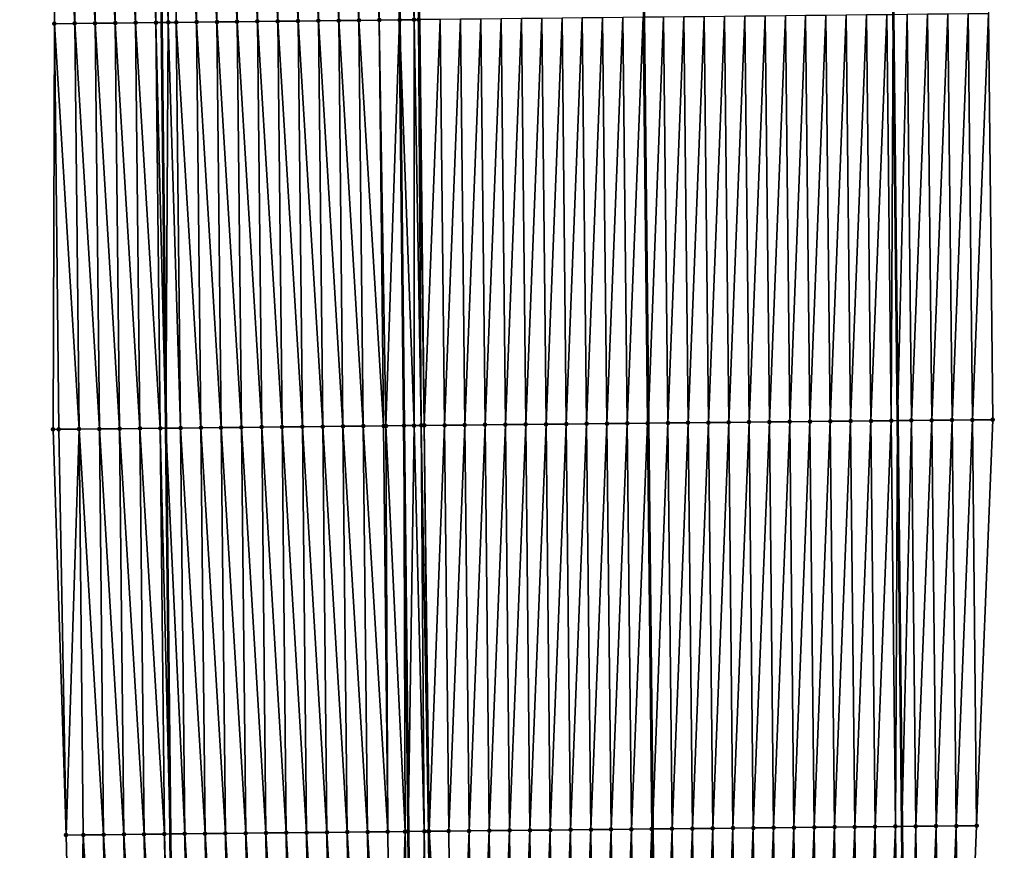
# Model space of a CAD drawing. Header units: feet. Extents: x 2010743 to 2022806, y 818705 to 837694.
# Tile 380 of 531: x 2011444 to 2011492, y 831653 to 831694. Entities that reach past the tile are written whole.
import ezdxf

# ---------------------------------------------------------------- set-up
doc = ezdxf.new("R2010")
doc.units = ezdxf.units.FT
doc.header["$MEASUREMENT"] = 0
for name, color, linetype, lineweight in [('EP_Travel Lane', 172, 'Continuous', 53), ('Road Shots', 141, 'Continuous', 100), ('STRIPING', 60, 'Continuous', 53)]:
    doc.layers.add(name, color=color, linetype=linetype, lineweight=lineweight)
doc.layers.add('I-77-MM17-21_NB-Surface-Border', color=7, linetype='Continuous')
doc.layers.add('I-77-MM17-21_NB-Surface-TIN', color=7, linetype='Continuous')

msp = doc.modelspace()

# ---------------------------------------------------------------- linework, layer by layer
at = {"layer": 'EP_Travel Lane'}
for points in [[(2011485.177, 831853.756, 323.652), (2011485.386, 831833.761, 324.021), (2011485.594, 831813.765, 324.404), (2011485.803, 831793.769, 324.731), (2011486.011, 831773.773, 325.062), (2011486.219, 831753.777, 325.393), (2011486.428, 831733.78, 325.695), (2011486.636, 831713.784, 326.027), (2011486.845, 831693.787, 326.349), (2011487.054, 831673.783, 326.637), (2011487.264, 831653.786, 326.887), (2011487.475, 831633.789, 327.138), (2011487.685, 831613.791, 327.377)], [(2011449.072, 831853.371, 323.961), (2011449.288, 831833.375, 324.312), (2011449.505, 831813.379, 324.656), (2011449.721, 831793.383, 324.965), (2011449.937, 831773.387, 325.292), (2011450.153, 831753.391, 325.644), (2011450.37, 831733.395, 325.962), (2011450.586, 831713.398, 326.256), (2011450.802, 831693.401, 326.543), (2011451.015, 831673.411, 326.849), (2011451.223, 831653.414, 327.141), (2011451.431, 831633.417, 327.406), (2011451.639, 831613.419, 327.638), (2011451.846, 831593.421, 327.826), (2011452.054, 831573.423, 328.022), (2011452.262, 831553.425, 328.205), (2011452.47, 831533.427, 328.378), (2011452.678, 831513.429, 328.569), (2011452.886, 831493.431, 328.729), (2011453.097, 831473.428, 328.901), (2011453.312, 831453.43, 329.063), (2011453.527, 831433.432, 329.189), (2011453.743, 831413.433, 329.309), (2011453.958, 831393.434, 329.386)]]:
    msp.add_polyline3d(points, dxfattribs=at)
at = {"layer": 'I-77-MM17-21_NB-Surface-Border', "color": 3, "linetype": 'Continuous', "lineweight": -3}
for points in [[(2011486.798, 831853.773, 323.598), (2011489.014, 831833.797, 323.882), (2011490.23, 831813.812, 324.215), (2011490.446, 831793.816, 324.555), (2011490.662, 831773.82, 324.901), (2011491.879, 831753.835, 325.197), (2011492.095, 831733.838, 325.503), (2011492.311, 831713.842, 325.837), (2011491.527, 831693.835, 326.185), (2011491.74, 831673.83, 326.475), (2011490.948, 831653.823, 326.767), (2011490.156, 831633.816, 327.056), (2011491.364, 831613.828, 327.263)], [(2011449.089, 831393.381, 329.278), (2011448.504, 831413.376, 329.184), (2011448.125, 831433.373, 329.067), (2011448.04, 831453.373, 328.947), (2011447.825, 831473.371, 328.783), (2011447.614, 831493.374, 328.614), (2011447.406, 831513.373, 328.441), (2011447.198, 831533.371, 328.26), (2011446.99, 831553.369, 328.058), (2011446.513, 831573.364, 327.876), (2011446.83, 831593.368, 327.697), (2011446.763, 831613.367, 327.509), (2011446.591, 831633.365, 327.263), (2011446.107, 831653.359, 327), (2011445.466, 831673.352, 326.693), (2011445.53, 831693.342, 326.395), (2011445.314, 831713.338, 326.112), (2011445.097, 831733.335, 325.799), (2011444.881, 831753.331, 325.475), (2011444.665, 831773.327, 325.13), (2011443.905, 831793.317, 324.779), (2011443.82, 831813.315, 324.476), (2011444.348, 831833.319, 324.16), (2011444.795, 831853.322, 323.822)]]:
    msp.add_polyline3d(points, dxfattribs=at)
at = {"layer": 'I-77-MM17-21_NB-Surface-TIN', "color": 128, "linetype": 'Continuous', "lineweight": -3}
for points in [[(2011446.53, 831693.353, 326.426), (2011446.314, 831713.35, 326.141), (2011445.314, 831713.338, 326.112)], [(2011445.53, 831693.342, 326.395), (2011446.53, 831693.353, 326.426), (2011445.314, 831713.338, 326.112)], [(2011447.53, 831693.364, 326.459), (2011447.314, 831713.361, 326.174), (2011446.314, 831713.35, 326.141)], [(2011446.53, 831693.353, 326.426), (2011447.53, 831693.364, 326.459), (2011446.314, 831713.35, 326.141)], [(2011448.53, 831693.375, 326.483), (2011448.313, 831713.372, 326.195), (2011447.314, 831713.361, 326.174)], [(2011447.53, 831693.364, 326.459), (2011448.53, 831693.375, 326.483), (2011447.314, 831713.361, 326.174)], [(2011449.53, 831693.387, 326.513), (2011449.313, 831713.384, 326.223), (2011448.313, 831713.372, 326.195)], [(2011448.53, 831693.375, 326.483), (2011449.53, 831693.387, 326.513), (2011448.313, 831713.372, 326.195)], [(2011449.53, 831693.387, 326.513), (2011449.797, 831713.389, 326.248), (2011449.313, 831713.384, 326.223)], [(2011449.53, 831693.387, 326.513), (2011450.53, 831693.398, 326.541), (2011449.797, 831713.389, 326.248)], [(2011450.53, 831693.398, 326.541), (2011450.313, 831713.395, 326.251), (2011449.797, 831713.389, 326.248)], [(2011450.313, 831713.395, 326.251), (2011450.802, 831693.401, 326.543), (2011450.586, 831713.398, 326.256)], [(2011450.53, 831693.398, 326.541), (2011450.802, 831693.401, 326.543), (2011450.313, 831713.395, 326.251)], [(2011451.139, 831693.405, 326.546), (2011451.313, 831713.406, 326.268), (2011450.586, 831713.398, 326.256)], [(2011451.139, 831693.405, 326.546), (2011450.586, 831713.398, 326.256), (2011450.802, 831693.401, 326.543)], [(2011451.139, 831693.405, 326.546), (2011451.53, 831693.409, 326.555), (2011451.313, 831713.406, 326.268)], [(2011452.529, 831693.42, 326.574), (2011452.313, 831713.417, 326.286), (2011451.313, 831713.406, 326.268)], [(2011451.53, 831693.409, 326.555), (2011452.529, 831693.42, 326.574), (2011451.313, 831713.406, 326.268)], [(2011453.529, 831693.431, 326.592), (2011453.313, 831713.428, 326.301), (2011452.313, 831713.417, 326.286)], [(2011452.529, 831693.42, 326.574), (2011453.529, 831693.431, 326.592), (2011452.313, 831713.417, 326.286)], [(2011454.529, 831693.442, 326.603), (2011454.313, 831713.439, 326.313), (2011453.313, 831713.428, 326.301)], [(2011453.529, 831693.431, 326.592), (2011454.529, 831693.442, 326.603), (2011453.313, 831713.428, 326.301)], [(2011455.529, 831693.453, 326.616), (2011455.313, 831713.45, 326.325), (2011454.313, 831713.439, 326.313)], [(2011454.529, 831693.442, 326.603), (2011455.529, 831693.453, 326.616), (2011454.313, 831713.439, 326.313)], [(2011456.529, 831693.464, 326.628), (2011456.313, 831713.461, 326.335), (2011455.313, 831713.45, 326.325)], [(2011455.529, 831693.453, 326.616), (2011456.529, 831693.464, 326.628), (2011455.313, 831713.45, 326.325)], [(2011457.529, 831693.475, 326.638), (2011457.313, 831713.472, 326.346), (2011456.313, 831713.461, 326.335)], [(2011456.529, 831693.464, 326.628), (2011457.529, 831693.475, 326.638), (2011456.313, 831713.461, 326.335)], [(2011458.529, 831693.486, 326.649), (2011458.313, 831713.483, 326.356), (2011457.313, 831713.472, 326.346)], [(2011457.529, 831693.475, 326.638), (2011458.529, 831693.486, 326.649), (2011457.313, 831713.472, 326.346)], [(2011459.529, 831693.497, 326.666), (2011459.313, 831713.494, 326.37), (2011458.313, 831713.483, 326.356)], [(2011458.529, 831693.486, 326.649), (2011459.529, 831693.497, 326.666), (2011458.313, 831713.483, 326.356)], [(2011460.529, 831693.509, 326.683), (2011460.313, 831713.505, 326.388), (2011459.313, 831713.494, 326.37)], [(2011459.529, 831693.497, 326.666), (2011460.529, 831693.509, 326.683), (2011459.313, 831713.494, 326.37)], [(2011461.529, 831693.52, 326.703), (2011461.313, 831713.516, 326.408), (2011460.313, 831713.505, 326.388)], [(2011460.529, 831693.509, 326.683), (2011461.529, 831693.52, 326.703), (2011460.313, 831713.505, 326.388)], [(2011461.313, 831713.516, 326.408), (2011462.529, 831693.531, 326.715), (2011462.313, 831713.527, 326.422)], [(2011461.529, 831693.52, 326.703), (2011462.529, 831693.531, 326.715), (2011461.313, 831713.516, 326.408)], [(2011463.24, 831693.538, 326.72), (2011463.139, 831713.536, 326.425), (2011462.313, 831713.527, 326.422)], [(2011463.24, 831693.538, 326.72), (2011462.313, 831713.527, 326.422), (2011462.529, 831693.531, 326.715)], [(2011463.462, 831693.541, 326.719), (2011463.279, 831713.538, 326.425), (2011463.139, 831713.536, 326.425)], [(2011463.24, 831693.538, 326.72), (2011463.462, 831693.541, 326.719), (2011463.139, 831713.536, 326.425)], [(2011463.462, 831693.541, 326.719), (2011463.529, 831693.542, 326.719), (2011463.279, 831713.538, 326.425)], [(2011448.742, 831673.387, 326.802), (2011448.53, 831693.375, 326.483), (2011447.53, 831693.364, 326.459)], [(2011449.742, 831673.398, 326.827), (2011449.53, 831693.387, 326.513), (2011448.53, 831693.375, 326.483)], [(2011448.742, 831673.387, 326.802), (2011449.742, 831673.398, 326.827), (2011448.53, 831693.375, 326.483)], [(2011450.742, 831673.408, 326.846), (2011450.53, 831693.398, 326.541), (2011449.53, 831693.387, 326.513)], [(2011449.742, 831673.398, 326.827), (2011450.742, 831673.408, 326.846), (2011449.53, 831693.387, 326.513)], [(2011450.53, 831693.398, 326.541), (2011451.015, 831673.411, 326.849), (2011450.802, 831693.401, 326.543)], [(2011450.742, 831673.408, 326.846), (2011451.015, 831673.411, 326.849), (2011450.53, 831693.398, 326.541)], [(2011451.139, 831693.405, 326.546), (2011450.802, 831693.401, 326.543), (2011451.015, 831673.411, 326.849)], [(2011451.742, 831673.419, 326.855), (2011451.139, 831693.405, 326.546), (2011451.015, 831673.411, 326.849)], [(2011451.742, 831673.419, 326.855), (2011451.53, 831693.409, 326.555), (2011451.139, 831693.405, 326.546)], [(2011452.742, 831673.429, 326.873), (2011452.529, 831693.42, 326.574), (2011451.53, 831693.409, 326.555)], [(2011451.742, 831673.419, 326.855), (2011452.742, 831673.429, 326.873), (2011451.53, 831693.409, 326.555)], [(2011453.742, 831673.44, 326.889), (2011453.529, 831693.431, 326.592), (2011452.529, 831693.42, 326.574)], [(2011452.742, 831673.429, 326.873), (2011453.742, 831673.44, 326.889), (2011452.529, 831693.42, 326.574)], [(2011454.742, 831673.45, 326.903), (2011454.529, 831693.442, 326.603), (2011453.529, 831693.431, 326.592)], [(2011453.742, 831673.44, 326.889), (2011454.742, 831673.45, 326.903), (2011453.529, 831693.431, 326.592)], [(2011455.742, 831673.461, 326.915), (2011455.529, 831693.453, 326.616), (2011454.529, 831693.442, 326.603)], [(2011454.742, 831673.45, 326.903), (2011455.742, 831673.461, 326.915), (2011454.529, 831693.442, 326.603)], [(2011456.742, 831673.471, 326.926), (2011456.529, 831693.464, 326.628), (2011455.529, 831693.453, 326.616)], [(2011455.742, 831673.461, 326.915), (2011456.742, 831673.471, 326.926), (2011455.529, 831693.453, 326.616)], [(2011457.742, 831673.482, 326.936), (2011457.529, 831693.475, 326.638), (2011456.529, 831693.464, 326.628)], [(2011456.742, 831673.471, 326.926), (2011457.742, 831673.482, 326.936), (2011456.529, 831693.464, 326.628)], [(2011458.742, 831673.492, 326.947), (2011458.529, 831693.486, 326.649), (2011457.529, 831693.475, 326.638)], [(2011457.742, 831673.482, 326.936), (2011458.742, 831673.492, 326.947), (2011457.529, 831693.475, 326.638)], [(2011459.742, 831673.503, 326.963), (2011459.529, 831693.497, 326.666), (2011458.529, 831693.486, 326.649)], [(2011458.742, 831673.492, 326.947), (2011459.742, 831673.503, 326.963), (2011458.529, 831693.486, 326.649)], [(2011460.742, 831673.514, 326.981), (2011460.529, 831693.509, 326.683), (2011459.529, 831693.497, 326.666)], [(2011459.742, 831673.503, 326.963), (2011460.742, 831673.514, 326.981), (2011459.529, 831693.497, 326.666)], [(2011461.742, 831673.524, 327), (2011461.529, 831693.52, 326.703), (2011460.529, 831693.509, 326.683)], [(2011460.742, 831673.514, 326.981), (2011461.742, 831673.524, 327), (2011460.529, 831693.509, 326.683)], [(2011461.855, 831673.525, 327.002), (2011462.529, 831693.531, 326.715), (2011461.529, 831693.52, 326.703)], [(2011461.742, 831673.524, 327), (2011461.855, 831673.525, 327.002), (2011461.529, 831693.52, 326.703)], [(2011461.855, 831673.525, 327.002), (2011462.742, 831673.535, 327.012), (2011462.529, 831693.531, 326.715)], [(2011463.244, 831673.54, 327.014), (2011463.24, 831693.538, 326.72), (2011462.529, 831693.531, 326.715)], [(2011463.244, 831673.54, 327.014), (2011462.529, 831693.531, 326.715), (2011462.742, 831673.535, 327.012)], [(2011463.599, 831673.544, 327.013), (2011463.462, 831693.541, 326.719), (2011463.24, 831693.538, 326.72)], [(2011463.244, 831673.54, 327.014), (2011463.599, 831673.544, 327.013), (2011463.24, 831693.538, 326.72)], [(2011463.742, 831673.545, 327.012), (2011463.529, 831693.542, 326.719), (2011463.462, 831693.541, 326.719)], [(2011463.599, 831673.544, 327.013), (2011463.742, 831673.545, 327.012), (2011463.462, 831693.541, 326.719)], [(2011463.742, 831673.545, 327.012), (2011464.529, 831693.552, 326.704), (2011463.529, 831693.542, 326.719)], [(2011463.742, 831673.545, 327.012), (2011464.742, 831673.555, 327), (2011464.529, 831693.552, 326.704)], [(2011464.742, 831673.555, 327), (2011465.529, 831693.563, 326.685), (2011464.529, 831693.552, 326.704)], [(2011464.742, 831673.555, 327), (2011465.742, 831673.566, 326.982), (2011465.529, 831693.563, 326.685)], [(2011465.742, 831673.566, 326.982), (2011466.529, 831693.573, 326.666), (2011465.529, 831693.563, 326.685)], [(2011465.742, 831673.566, 326.982), (2011466.741, 831673.576, 326.963), (2011466.529, 831693.573, 326.666)], [(2011466.741, 831673.576, 326.963), (2011467.529, 831693.584, 326.649), (2011466.529, 831693.573, 326.666)], [(2011466.741, 831673.576, 326.963), (2011467.741, 831673.586, 326.946), (2011467.529, 831693.584, 326.649)], [(2011467.741, 831673.586, 326.946), (2011468.528, 831693.594, 326.633), (2011467.529, 831693.584, 326.649)], [(2011467.741, 831673.586, 326.946), (2011468.741, 831673.596, 326.93), (2011468.528, 831693.594, 326.633)], [(2011468.741, 831673.596, 326.93), (2011469.528, 831693.605, 326.616), (2011468.528, 831693.594, 326.633)], [(2011468.741, 831673.596, 326.93), (2011469.741, 831673.606, 326.911), (2011469.528, 831693.605, 326.616)], [(2011469.741, 831673.606, 326.911), (2011470.528, 831693.615, 326.601), (2011469.528, 831693.605, 326.616)], [(2011469.741, 831673.606, 326.911), (2011470.741, 831673.617, 326.894), (2011470.528, 831693.615, 326.601)], [(2011470.741, 831673.617, 326.894), (2011471.528, 831693.626, 326.587), (2011470.528, 831693.615, 326.601)], [(2011470.741, 831673.617, 326.894), (2011471.741, 831673.627, 326.878), (2011471.528, 831693.626, 326.587)], [(2011471.741, 831673.627, 326.878), (2011472.528, 831693.636, 326.576), (2011471.528, 831693.626, 326.587)], [(2011471.741, 831673.627, 326.878), (2011472.741, 831673.637, 326.865), (2011472.528, 831693.636, 326.576)], [(2011472.741, 831673.637, 326.865), (2011473.528, 831693.647, 326.57), (2011472.528, 831693.636, 326.576)], [(2011472.741, 831673.637, 326.865), (2011473.741, 831673.647, 326.859), (2011473.528, 831693.647, 326.57)], [(2011473.741, 831673.647, 326.859), (2011474.528, 831693.658, 326.551), (2011473.528, 831693.647, 326.57)], [(2011473.741, 831673.647, 326.859), (2011474.741, 831673.658, 326.84), (2011474.528, 831693.658, 326.551)], [(2011474.741, 831673.658, 326.84), (2011474.566, 831693.658, 326.551), (2011474.528, 831693.658, 326.551)], [(2011475.528, 831693.668, 326.546), (2011474.566, 831693.658, 326.551), (2011474.779, 831673.658, 326.839)], [(2011474.741, 831673.658, 326.84), (2011474.779, 831673.658, 326.839), (2011474.566, 831693.658, 326.551)], [(2011475.741, 831673.668, 326.827), (2011475.528, 831693.668, 326.546), (2011474.779, 831673.658, 326.839)], [(2011475.741, 831673.668, 326.827), (2011476.528, 831693.679, 326.52), (2011475.528, 831693.668, 326.546)], [(2011475.741, 831673.668, 326.827), (2011476.741, 831673.678, 326.805), (2011476.528, 831693.679, 326.52)], [(2011476.741, 831673.678, 326.805), (2011477.528, 831693.689, 326.502), (2011476.528, 831693.679, 326.52)], [(2011476.741, 831673.678, 326.805), (2011477.741, 831673.688, 326.788), (2011477.528, 831693.689, 326.502)], [(2011477.741, 831673.688, 326.788), (2011478.528, 831693.7, 326.488), (2011477.528, 831693.689, 326.502)], [(2011477.741, 831673.688, 326.788), (2011478.741, 831673.698, 326.773), (2011478.528, 831693.7, 326.488)], [(2011478.741, 831673.698, 326.773), (2011479.528, 831693.71, 326.473), (2011478.528, 831693.7, 326.488)], [(2011478.741, 831673.698, 326.773), (2011479.741, 831673.709, 326.762), (2011479.528, 831693.71, 326.473)], [(2011479.741, 831673.709, 326.762), (2011480.528, 831693.721, 326.462), (2011479.528, 831693.71, 326.473)], [(2011479.741, 831673.709, 326.762), (2011480.741, 831673.719, 326.752), (2011480.528, 831693.721, 326.462)], [(2011480.741, 831673.719, 326.752), (2011481.528, 831693.732, 326.455), (2011480.528, 831693.721, 326.462)], [(2011480.741, 831673.719, 326.752), (2011481.741, 831673.729, 326.739), (2011481.528, 831693.732, 326.455)], [(2011481.741, 831673.729, 326.739), (2011482.528, 831693.742, 326.445), (2011481.528, 831693.732, 326.455)], [(2011481.741, 831673.729, 326.739), (2011482.741, 831673.74, 326.727), (2011482.528, 831693.742, 326.445)], [(2011482.741, 831673.74, 326.727), (2011483.528, 831693.753, 326.433), (2011482.528, 831693.742, 326.445)], [(2011482.741, 831673.74, 326.727), (2011483.741, 831673.75, 326.714), (2011483.528, 831693.753, 326.433)], [(2011483.741, 831673.75, 326.714), (2011484.528, 831693.764, 326.418), (2011483.528, 831693.753, 326.433)], [(2011483.741, 831673.75, 326.714), (2011484.741, 831673.76, 326.7), (2011484.528, 831693.764, 326.418)], [(2011484.741, 831673.76, 326.7), (2011485.528, 831693.774, 326.397), (2011484.528, 831693.764, 326.418)], [(2011484.741, 831673.76, 326.7), (2011485.74, 831673.77, 326.675), (2011485.528, 831693.774, 326.397)], [(2011485.74, 831673.77, 326.675), (2011486.527, 831693.784, 326.357), (2011485.528, 831693.774, 326.397)], [(2011485.74, 831673.77, 326.675), (2011486.74, 831673.78, 326.645), (2011486.527, 831693.784, 326.357)], [(2011486.74, 831673.78, 326.645), (2011486.845, 831693.787, 326.349), (2011486.527, 831693.784, 326.357)], [(2011486.74, 831673.78, 326.645), (2011487.054, 831673.783, 326.637), (2011486.845, 831693.787, 326.349)], [(2011487.527, 831693.795, 326.332), (2011486.845, 831693.787, 326.349), (2011487.054, 831673.783, 326.637)], [(2011487.74, 831673.79, 326.618), (2011487.527, 831693.795, 326.332), (2011487.054, 831673.783, 326.637)], [(2011487.74, 831673.79, 326.618), (2011488.527, 831693.805, 326.306), (2011487.527, 831693.795, 326.332)], [(2011487.74, 831673.79, 326.618), (2011488.74, 831673.8, 326.586), (2011488.527, 831693.805, 326.306)], [(2011488.74, 831673.8, 326.586), (2011489.527, 831693.815, 326.26), (2011488.527, 831693.805, 326.306)], [(2011488.74, 831673.8, 326.586), (2011489.74, 831673.81, 326.547), (2011489.527, 831693.815, 326.26)], [(2011489.74, 831673.81, 326.547), (2011490.527, 831693.825, 326.219), (2011489.527, 831693.815, 326.26)], [(2011489.74, 831673.81, 326.547), (2011490.74, 831673.82, 326.509), (2011490.527, 831693.825, 326.219)], [(2011490.74, 831673.82, 326.509), (2011491.527, 831693.835, 326.185), (2011490.527, 831693.825, 326.219)], [(2011490.74, 831673.82, 326.509), (2011491.74, 831673.83, 326.475), (2011491.527, 831693.835, 326.185)], [(2011445.466, 831673.352, 326.693), (2011445.743, 831673.355, 326.703), (2011445.53, 831693.342, 326.395)], [(2011446.743, 831673.365, 326.736), (2011446.53, 831693.353, 326.426), (2011445.53, 831693.342, 326.395)], [(2011445.743, 831673.355, 326.703), (2011446.743, 831673.365, 326.736), (2011445.53, 831693.342, 326.395)], [(2011447.743, 831673.376, 326.769), (2011447.53, 831693.364, 326.459), (2011446.53, 831693.353, 326.426)], [(2011446.743, 831673.365, 326.736), (2011447.743, 831673.376, 326.769), (2011446.53, 831693.353, 326.426)], [(2011447.743, 831673.376, 326.769), (2011448.742, 831673.387, 326.802), (2011447.53, 831693.364, 326.459)], [(2011458.95, 831653.495, 327.234), (2011458.742, 831673.492, 326.947), (2011457.742, 831673.482, 326.936)], [(2011459.95, 831653.506, 327.249), (2011459.742, 831673.503, 326.963), (2011458.742, 831673.492, 326.947)], [(2011458.95, 831653.495, 327.234), (2011459.95, 831653.506, 327.249), (2011458.742, 831673.492, 326.947)], [(2011460.95, 831653.516, 327.266), (2011460.742, 831673.514, 326.981), (2011459.742, 831673.503, 326.963)], [(2011459.95, 831653.506, 327.249), (2011460.95, 831653.516, 327.266), (2011459.742, 831673.503, 326.963)], [(2011461.95, 831653.527, 327.284), (2011461.742, 831673.524, 327), (2011460.742, 831673.514, 326.981)], [(2011460.95, 831653.516, 327.266), (2011461.95, 831653.527, 327.284), (2011460.742, 831673.514, 326.981)], [(2011461.95, 831653.527, 327.284), (2011461.855, 831673.525, 327.002), (2011461.742, 831673.524, 327)], [(2011462.801, 831653.536, 327.293), (2011462.742, 831673.535, 327.012), (2011461.855, 831673.525, 327.002)], [(2011462.801, 831653.536, 327.293), (2011461.855, 831673.525, 327.002), (2011461.95, 831653.527, 327.284)], [(2011463.244, 831673.54, 327.014), (2011462.742, 831673.535, 327.012), (2011462.95, 831653.538, 327.294)], [(2011462.801, 831653.536, 327.293), (2011462.95, 831653.538, 327.294), (2011462.742, 831673.535, 327.012)], [(2011463.744, 831653.546, 327.298), (2011463.244, 831673.54, 327.014), (2011462.95, 831653.538, 327.294)], [(2011463.744, 831653.546, 327.298), (2011463.599, 831673.544, 327.013), (2011463.244, 831673.54, 327.014)], [(2011463.95, 831653.548, 327.297), (2011463.742, 831673.545, 327.012), (2011463.599, 831673.544, 327.013)], [(2011463.744, 831653.546, 327.298), (2011463.95, 831653.548, 327.297), (2011463.599, 831673.544, 327.013)], [(2011463.98, 831653.548, 327.297), (2011464.742, 831673.555, 327), (2011463.742, 831673.545, 327.012)], [(2011463.95, 831653.548, 327.297), (2011463.98, 831653.548, 327.297), (2011463.742, 831673.545, 327.012)], [(2011463.98, 831653.548, 327.297), (2011464.95, 831653.558, 327.283), (2011464.742, 831673.555, 327)], [(2011464.95, 831653.558, 327.283), (2011465.742, 831673.566, 326.982), (2011464.742, 831673.555, 327)], [(2011464.95, 831653.558, 327.283), (2011465.949, 831653.568, 327.261), (2011465.742, 831673.566, 326.982)], [(2011465.949, 831653.568, 327.261), (2011466.741, 831673.576, 326.963), (2011465.742, 831673.566, 326.982)], [(2011465.949, 831653.568, 327.261), (2011466.949, 831653.579, 327.242), (2011466.741, 831673.576, 326.963)], [(2011466.949, 831653.579, 327.242), (2011467.741, 831673.586, 326.946), (2011466.741, 831673.576, 326.963)], [(2011466.949, 831653.579, 327.242), (2011467.949, 831653.589, 327.224), (2011467.741, 831673.586, 326.946)], [(2011467.949, 831653.589, 327.224), (2011468.741, 831673.596, 326.93), (2011467.741, 831673.586, 326.946)], [(2011467.949, 831653.589, 327.224), (2011468.949, 831653.599, 327.208), (2011468.741, 831673.596, 326.93)], [(2011468.949, 831653.599, 327.208), (2011469.741, 831673.606, 326.911), (2011468.741, 831673.596, 326.93)], [(2011468.949, 831653.599, 327.208), (2011469.949, 831653.609, 327.192), (2011469.741, 831673.606, 326.911)], [(2011469.949, 831653.609, 327.192), (2011470.741, 831673.617, 326.894), (2011469.741, 831673.606, 326.911)], [(2011469.949, 831653.609, 327.192), (2011470.949, 831653.62, 327.175), (2011470.741, 831673.617, 326.894)], [(2011470.949, 831653.62, 327.175), (2011471.741, 831673.627, 326.878), (2011470.741, 831673.617, 326.894)], [(2011470.949, 831653.62, 327.175), (2011471.949, 831653.63, 327.159), (2011471.741, 831673.627, 326.878)], [(2011471.949, 831653.63, 327.159), (2011472.741, 831673.637, 326.865), (2011471.741, 831673.627, 326.878)], [(2011471.949, 831653.63, 327.159), (2011472.949, 831653.64, 327.146), (2011472.741, 831673.637, 326.865)], [(2011472.949, 831653.64, 327.146), (2011473.741, 831673.647, 326.859), (2011472.741, 831673.637, 326.865)], [(2011472.949, 831653.64, 327.146), (2011473.949, 831653.65, 327.135), (2011473.741, 831673.647, 326.859)], [(2011473.949, 831653.65, 327.135), (2011474.741, 831673.658, 326.84), (2011473.741, 831673.647, 326.859)], [(2011473.949, 831653.65, 327.135), (2011474.949, 831653.66, 327.115), (2011474.741, 831673.658, 326.84)], [(2011474.949, 831653.66, 327.115), (2011474.779, 831673.658, 326.839), (2011474.741, 831673.658, 326.84)], [(2011475.741, 831673.668, 326.827), (2011474.779, 831673.658, 326.839), (2011474.987, 831653.661, 327.114)], [(2011474.949, 831653.66, 327.115), (2011474.987, 831653.661, 327.114), (2011474.779, 831673.658, 326.839)], [(2011475.949, 831653.671, 327.092), (2011475.741, 831673.668, 326.827), (2011474.987, 831653.661, 327.114)], [(2011475.949, 831653.671, 327.092), (2011476.741, 831673.678, 326.805), (2011475.741, 831673.668, 326.827)], [(2011475.949, 831653.671, 327.092), (2011476.949, 831653.681, 327.067), (2011476.741, 831673.678, 326.805)], [(2011476.949, 831653.681, 327.067), (2011477.741, 831673.688, 326.788), (2011476.741, 831673.678, 326.805)], [(2011476.949, 831653.681, 327.067), (2011477.949, 831653.691, 327.046), (2011477.741, 831673.688, 326.788)], [(2011477.949, 831653.691, 327.046), (2011478.741, 831673.698, 326.773), (2011477.741, 831673.688, 326.788)], [(2011477.949, 831653.691, 327.046), (2011478.949, 831653.701, 327.03), (2011478.741, 831673.698, 326.773)], [(2011478.949, 831653.701, 327.03), (2011479.741, 831673.709, 326.762), (2011478.741, 831673.698, 326.773)], [(2011478.949, 831653.701, 327.03), (2011479.949, 831653.711, 327.015), (2011479.741, 831673.709, 326.762)], [(2011479.949, 831653.711, 327.015), (2011480.741, 831673.719, 326.752), (2011479.741, 831673.709, 326.762)], [(2011479.949, 831653.711, 327.015), (2011480.949, 831653.722, 327.003), (2011480.741, 831673.719, 326.752)], [(2011480.949, 831653.722, 327.003), (2011481.741, 831673.729, 326.739), (2011480.741, 831673.719, 326.752)], [(2011480.949, 831653.722, 327.003), (2011481.949, 831653.732, 326.991), (2011481.741, 831673.729, 326.739)], [(2011481.949, 831653.732, 326.991), (2011482.741, 831673.74, 326.727), (2011481.741, 831673.729, 326.739)], [(2011481.949, 831653.732, 326.991), (2011482.949, 831653.742, 326.977), (2011482.741, 831673.74, 326.727)], [(2011482.949, 831653.742, 326.977), (2011483.741, 831673.75, 326.714), (2011482.741, 831673.74, 326.727)], [(2011482.949, 831653.742, 326.977), (2011483.949, 831653.752, 326.961), (2011483.741, 831673.75, 326.714)], [(2011483.949, 831653.752, 326.961), (2011484.741, 831673.76, 326.7), (2011483.741, 831673.75, 326.714)], [(2011483.949, 831653.752, 326.961), (2011484.948, 831653.763, 326.943), (2011484.741, 831673.76, 326.7)], [(2011484.948, 831653.763, 326.943), (2011485.74, 831673.77, 326.675), (2011484.741, 831673.76, 326.7)], [(2011484.948, 831653.763, 326.943), (2011485.948, 831653.773, 326.921), (2011485.74, 831673.77, 326.675)], [(2011485.948, 831653.773, 326.921), (2011486.74, 831673.78, 326.645), (2011485.74, 831673.77, 326.675)], [(2011485.948, 831653.773, 326.921), (2011486.948, 831653.783, 326.895), (2011486.74, 831673.78, 326.645)], [(2011486.948, 831653.783, 326.895), (2011487.054, 831673.783, 326.637), (2011486.74, 831673.78, 326.645)], [(2011486.948, 831653.783, 326.895), (2011487.264, 831653.786, 326.887), (2011487.054, 831673.783, 326.637)], [(2011487.74, 831673.79, 326.618), (2011487.054, 831673.783, 326.637), (2011487.264, 831653.786, 326.887)], [(2011487.948, 831653.793, 326.869), (2011487.74, 831673.79, 326.618), (2011487.264, 831653.786, 326.887)], [(2011487.948, 831653.793, 326.869), (2011488.74, 831673.8, 326.586), (2011487.74, 831673.79, 326.618)], [(2011487.948, 831653.793, 326.869), (2011488.948, 831653.803, 326.839), (2011488.74, 831673.8, 326.586)], [(2011488.948, 831653.803, 326.839), (2011489.74, 831673.81, 326.547), (2011488.74, 831673.8, 326.586)], [(2011488.948, 831653.803, 326.839), (2011489.948, 831653.813, 326.804), (2011489.74, 831673.81, 326.547)], [(2011489.948, 831653.813, 326.804), (2011490.74, 831673.82, 326.509), (2011489.74, 831673.81, 326.547)], [(2011489.948, 831653.813, 326.804), (2011490.948, 831653.823, 326.767), (2011490.74, 831673.82, 326.509)], [(2011490.948, 831653.823, 326.767), (2011491.74, 831673.83, 326.475), (2011490.74, 831673.82, 326.509)], [(2011446.107, 831653.359, 327), (2011445.743, 831673.355, 326.703), (2011445.466, 831673.352, 326.693)], [(2011446.107, 831653.359, 327), (2011446.743, 831673.365, 326.736), (2011445.743, 831673.355, 326.703)], [(2011446.107, 831653.359, 327), (2011446.951, 831653.368, 327.026), (2011446.743, 831673.365, 326.736)], [(2011447.95, 831653.379, 327.058), (2011447.743, 831673.376, 326.769), (2011446.743, 831673.365, 326.736)], [(2011446.951, 831653.368, 327.026), (2011447.95, 831653.379, 327.058), (2011446.743, 831673.365, 326.736)], [(2011448.95, 831653.39, 327.087), (2011448.742, 831673.387, 326.802), (2011447.743, 831673.376, 326.769)], [(2011447.95, 831653.379, 327.058), (2011448.95, 831653.39, 327.087), (2011447.743, 831673.376, 326.769)], [(2011449.95, 831653.401, 327.117), (2011449.742, 831673.398, 326.827), (2011448.742, 831673.387, 326.802)], [(2011448.95, 831653.39, 327.087), (2011449.95, 831653.401, 327.117), (2011448.742, 831673.387, 326.802)], [(2011450.95, 831653.411, 327.139), (2011450.742, 831673.408, 326.846), (2011449.742, 831673.398, 326.827)], [(2011449.95, 831653.401, 327.117), (2011450.95, 831653.411, 327.139), (2011449.742, 831673.398, 326.827)], [(2011450.742, 831673.408, 326.846), (2011451.223, 831653.414, 327.141), (2011451.015, 831673.411, 326.849)], [(2011450.95, 831653.411, 327.139), (2011451.223, 831653.414, 327.141), (2011450.742, 831673.408, 326.846)], [(2011451.95, 831653.422, 327.149), (2011451.742, 831673.419, 326.855), (2011451.015, 831673.411, 326.849)], [(2011451.95, 831653.422, 327.149), (2011451.015, 831673.411, 326.849), (2011451.223, 831653.414, 327.141)], [(2011452.95, 831653.432, 327.166), (2011452.742, 831673.429, 326.873), (2011451.742, 831673.419, 326.855)], [(2011451.95, 831653.422, 327.149), (2011452.95, 831653.432, 327.166), (2011451.742, 831673.419, 326.855)], [(2011453.95, 831653.443, 327.181), (2011453.742, 831673.44, 326.889), (2011452.742, 831673.429, 326.873)], [(2011452.95, 831653.432, 327.166), (2011453.95, 831653.443, 327.181), (2011452.742, 831673.429, 326.873)], [(2011454.95, 831653.453, 327.193), (2011454.742, 831673.45, 326.903), (2011453.742, 831673.44, 326.889)], [(2011453.95, 831653.443, 327.181), (2011454.95, 831653.453, 327.193), (2011453.742, 831673.44, 326.889)], [(2011455.95, 831653.464, 327.205), (2011455.742, 831673.461, 326.915), (2011454.742, 831673.45, 326.903)], [(2011454.95, 831653.453, 327.193), (2011455.95, 831653.464, 327.205), (2011454.742, 831673.45, 326.903)], [(2011456.95, 831653.474, 327.213), (2011456.742, 831673.471, 326.926), (2011455.742, 831673.461, 326.915)], [(2011455.95, 831653.464, 327.205), (2011456.95, 831653.474, 327.213), (2011455.742, 831673.461, 326.915)], [(2011457.95, 831653.485, 327.223), (2011457.742, 831673.482, 326.936), (2011456.742, 831673.471, 326.926)], [(2011456.95, 831653.474, 327.213), (2011457.95, 831653.485, 327.223), (2011456.742, 831673.471, 326.926)], [(2011457.95, 831653.485, 327.223), (2011458.95, 831653.495, 327.234), (2011457.742, 831673.482, 326.936)], [(2011469.157, 831633.602, 327.467), (2011469.949, 831653.609, 327.192), (2011468.949, 831653.599, 327.208)], [(2011469.157, 831633.602, 327.467), (2011470.157, 831633.612, 327.446), (2011469.949, 831653.609, 327.192)], [(2011470.157, 831633.612, 327.446), (2011470.949, 831653.62, 327.175), (2011469.949, 831653.609, 327.192)], [(2011470.157, 831633.612, 327.446), (2011471.157, 831633.622, 327.427), (2011470.949, 831653.62, 327.175)], [(2011471.157, 831633.622, 327.427), (2011471.949, 831653.63, 327.159), (2011470.949, 831653.62, 327.175)], [(2011471.157, 831633.622, 327.427), (2011472.157, 831633.632, 327.411), (2011471.949, 831653.63, 327.159)], [(2011472.157, 831633.632, 327.411), (2011472.949, 831653.64, 327.146), (2011471.949, 831653.63, 327.159)], [(2011472.157, 831633.632, 327.411), (2011473.157, 831633.643, 327.399), (2011472.949, 831653.64, 327.146)], [(2011473.157, 831633.643, 327.399), (2011473.949, 831653.65, 327.135), (2011472.949, 831653.64, 327.146)], [(2011473.157, 831633.643, 327.399), (2011474.157, 831633.653, 327.386), (2011473.949, 831653.65, 327.135)], [(2011474.157, 831633.653, 327.386), (2011474.949, 831653.66, 327.115), (2011473.949, 831653.65, 327.135)], [(2011474.157, 831633.653, 327.386), (2011475.157, 831633.663, 327.366), (2011474.949, 831653.66, 327.115)], [(2011475.157, 831633.663, 327.366), (2011474.987, 831653.661, 327.114), (2011474.949, 831653.66, 327.115)], [(2011475.949, 831653.671, 327.092), (2011474.987, 831653.661, 327.114), (2011475.195, 831633.663, 327.365)], [(2011475.157, 831633.663, 327.366), (2011475.195, 831633.663, 327.365), (2011474.987, 831653.661, 327.114)], [(2011476.157, 831633.673, 327.343), (2011475.949, 831653.671, 327.092), (2011475.195, 831633.663, 327.365)], [(2011476.157, 831633.673, 327.343), (2011476.949, 831653.681, 327.067), (2011475.949, 831653.671, 327.092)], [(2011476.157, 831633.673, 327.343), (2011477.157, 831633.683, 327.319), (2011476.949, 831653.681, 327.067)], [(2011477.157, 831633.683, 327.319), (2011477.949, 831653.691, 327.046), (2011476.949, 831653.681, 327.067)], [(2011477.157, 831633.683, 327.319), (2011478.157, 831633.694, 327.297), (2011477.949, 831653.691, 327.046)], [(2011478.157, 831633.694, 327.297), (2011478.949, 831653.701, 327.03), (2011477.949, 831653.691, 327.046)], [(2011478.157, 831633.694, 327.297), (2011479.157, 831633.704, 327.279), (2011478.949, 831653.701, 327.03)], [(2011479.157, 831633.704, 327.279), (2011479.949, 831653.711, 327.015), (2011478.949, 831653.701, 327.03)], [(2011479.157, 831633.704, 327.279), (2011480.157, 831633.714, 327.264), (2011479.949, 831653.711, 327.015)], [(2011480.157, 831633.714, 327.264), (2011480.949, 831653.722, 327.003), (2011479.949, 831653.711, 327.015)], [(2011480.157, 831633.714, 327.264), (2011481.157, 831633.724, 327.25), (2011480.949, 831653.722, 327.003)], [(2011481.157, 831633.724, 327.25), (2011481.949, 831653.732, 326.991), (2011480.949, 831653.722, 327.003)], [(2011481.157, 831633.724, 327.25), (2011482.157, 831633.734, 327.237), (2011481.949, 831653.732, 326.991)], [(2011482.157, 831633.734, 327.237), (2011482.949, 831653.742, 326.977), (2011481.949, 831653.732, 326.991)], [(2011482.157, 831633.734, 327.237), (2011483.157, 831633.745, 327.224), (2011482.949, 831653.742, 326.977)], [(2011483.157, 831633.745, 327.224), (2011483.949, 831653.752, 326.961), (2011482.949, 831653.742, 326.977)], [(2011483.157, 831633.745, 327.224), (2011484.156, 831633.755, 327.208), (2011483.949, 831653.752, 326.961)], [(2011484.156, 831633.755, 327.208), (2011484.948, 831653.763, 326.943), (2011483.949, 831653.752, 326.961)], [(2011484.156, 831633.755, 327.208), (2011485.156, 831633.765, 327.19), (2011484.948, 831653.763, 326.943)], [(2011485.156, 831633.765, 327.19), (2011485.948, 831653.773, 326.921), (2011484.948, 831653.763, 326.943)], [(2011485.156, 831633.765, 327.19), (2011486.156, 831633.775, 327.169), (2011485.948, 831653.773, 326.921)], [(2011486.156, 831633.775, 327.169), (2011486.948, 831653.783, 326.895), (2011485.948, 831653.773, 326.921)], [(2011486.156, 831633.775, 327.169), (2011487.156, 831633.786, 327.146), (2011486.948, 831653.783, 326.895)], [(2011487.156, 831633.786, 327.146), (2011487.264, 831653.786, 326.887), (2011486.948, 831653.783, 326.895)], [(2011487.156, 831633.786, 327.146), (2011487.475, 831633.789, 327.138), (2011487.264, 831653.786, 326.887)], [(2011487.948, 831653.793, 326.869), (2011487.264, 831653.786, 326.887), (2011487.475, 831633.789, 327.138)], [(2011488.156, 831633.796, 327.12), (2011487.948, 831653.793, 326.869), (2011487.475, 831633.789, 327.138)], [(2011488.156, 831633.796, 327.12), (2011488.948, 831653.803, 326.839), (2011487.948, 831653.793, 326.869)], [(2011488.156, 831633.796, 327.12), (2011489.156, 831633.806, 327.092), (2011488.948, 831653.803, 326.839)], [(2011489.156, 831633.806, 327.092), (2011489.948, 831653.813, 326.804), (2011488.948, 831653.803, 326.839)], [(2011489.156, 831633.806, 327.092), (2011490.156, 831633.816, 327.056), (2011489.948, 831653.813, 326.804)], [(2011490.156, 831633.816, 327.056), (2011490.948, 831653.823, 326.767), (2011489.948, 831653.813, 326.804)], [(2011446.591, 831633.365, 327.263), (2011446.951, 831653.368, 327.026), (2011446.107, 831653.359, 327)], [(2011446.591, 831633.365, 327.263), (2011447.158, 831633.371, 327.283), (2011446.951, 831653.368, 327.026)], [(2011448.158, 831633.382, 327.316), (2011447.95, 831653.379, 327.058), (2011446.951, 831653.368, 327.026)], [(2011447.158, 831633.371, 327.283), (2011448.158, 831633.382, 327.316), (2011446.951, 831653.368, 327.026)], [(2011449.158, 831633.393, 327.347), (2011448.95, 831653.39, 327.087), (2011447.95, 831653.379, 327.058)], [(2011448.158, 831633.382, 327.316), (2011449.158, 831633.393, 327.347), (2011447.95, 831653.379, 327.058)], [(2011450.158, 831633.403, 327.378), (2011449.95, 831653.401, 327.117), (2011448.95, 831653.39, 327.087)], [(2011449.158, 831633.393, 327.347), (2011450.158, 831633.403, 327.378), (2011448.95, 831653.39, 327.087)], [(2011451.158, 831633.414, 327.401), (2011450.95, 831653.411, 327.139), (2011449.95, 831653.401, 327.117)], [(2011450.158, 831633.403, 327.378), (2011451.158, 831633.414, 327.401), (2011449.95, 831653.401, 327.117)], [(2011450.95, 831653.411, 327.139), (2011451.431, 831633.417, 327.406), (2011451.223, 831653.414, 327.141)], [(2011451.158, 831633.414, 327.401), (2011451.431, 831633.417, 327.406), (2011450.95, 831653.411, 327.139)], [(2011452.158, 831633.424, 327.418), (2011451.95, 831653.422, 327.149), (2011451.223, 831653.414, 327.141)], [(2011452.158, 831633.424, 327.418), (2011451.223, 831653.414, 327.141), (2011451.431, 831633.417, 327.406)], [(2011453.158, 831633.435, 327.437), (2011452.95, 831653.432, 327.166), (2011451.95, 831653.422, 327.149)], [(2011452.158, 831633.424, 327.418), (2011453.158, 831633.435, 327.437), (2011451.95, 831653.422, 327.149)], [(2011454.158, 831633.446, 327.452), (2011453.95, 831653.443, 327.181), (2011452.95, 831653.432, 327.166)], [(2011453.158, 831633.435, 327.437), (2011454.158, 831633.446, 327.452), (2011452.95, 831653.432, 327.166)], [(2011455.158, 831633.456, 327.463), (2011454.95, 831653.453, 327.193), (2011453.95, 831653.443, 327.181)], [(2011454.158, 831633.446, 327.452), (2011455.158, 831633.456, 327.463), (2011453.95, 831653.443, 327.181)], [(2011456.158, 831633.467, 327.475), (2011455.95, 831653.464, 327.205), (2011454.95, 831653.453, 327.193)], [(2011455.158, 831633.456, 327.463), (2011456.158, 831633.467, 327.475), (2011454.95, 831653.453, 327.193)], [(2011457.158, 831633.477, 327.485), (2011456.95, 831653.474, 327.213), (2011455.95, 831653.464, 327.205)], [(2011456.158, 831633.467, 327.475), (2011457.158, 831633.477, 327.485), (2011455.95, 831653.464, 327.205)], [(2011458.158, 831633.488, 327.494), (2011457.95, 831653.485, 327.223), (2011456.95, 831653.474, 327.213)], [(2011457.158, 831633.477, 327.485), (2011458.158, 831633.488, 327.494), (2011456.95, 831653.474, 327.213)], [(2011459.158, 831633.498, 327.502), (2011458.95, 831653.495, 327.234), (2011457.95, 831653.485, 327.223)], [(2011458.158, 831633.488, 327.494), (2011459.158, 831633.498, 327.502), (2011457.95, 831653.485, 327.223)], [(2011460.158, 831633.509, 327.515), (2011459.95, 831653.506, 327.249), (2011458.95, 831653.495, 327.234)], [(2011459.158, 831633.498, 327.502), (2011460.158, 831633.509, 327.515), (2011458.95, 831653.495, 327.234)], [(2011461.158, 831633.519, 327.531), (2011460.95, 831653.516, 327.266), (2011459.95, 831653.506, 327.249)], [(2011460.158, 831633.509, 327.515), (2011461.158, 831633.519, 327.531), (2011459.95, 831653.506, 327.249)], [(2011462.158, 831633.53, 327.547), (2011461.95, 831653.527, 327.284), (2011460.95, 831653.516, 327.266)], [(2011461.158, 831633.519, 327.531), (2011462.158, 831633.53, 327.547), (2011460.95, 831653.516, 327.266)], [(2011462.801, 831653.536, 327.293), (2011461.95, 831653.527, 327.284), (2011462.158, 831633.53, 327.547)], [(2011462.801, 831653.536, 327.293), (2011462.158, 831633.53, 327.547), (2011463.158, 831633.54, 327.556)], [(2011462.801, 831653.536, 327.293), (2011463.158, 831633.54, 327.556), (2011462.95, 831653.538, 327.294)], [(2011463.613, 831633.545, 327.557), (2011463.744, 831653.546, 327.298), (2011462.95, 831653.538, 327.294)], [(2011463.287, 831633.542, 327.556), (2011463.613, 831633.545, 327.557), (2011462.95, 831653.538, 327.294)], [(2011463.287, 831633.542, 327.556), (2011462.95, 831653.538, 327.294), (2011463.158, 831633.54, 327.556)], [(2011463.613, 831633.545, 327.557), (2011464.103, 831633.55, 327.555), (2011463.744, 831653.546, 327.298)], [(2011464.103, 831633.55, 327.555), (2011463.95, 831653.548, 327.297), (2011463.744, 831653.546, 327.298)], [(2011464.103, 831633.55, 327.555), (2011464.157, 831633.551, 327.555), (2011463.95, 831653.548, 327.297)], [(2011464.157, 831633.551, 327.555), (2011463.98, 831653.548, 327.297), (2011463.95, 831653.548, 327.297)], [(2011465.157, 831633.561, 327.544), (2011464.95, 831653.558, 327.283), (2011463.98, 831653.548, 327.297)], [(2011464.157, 831633.551, 327.555), (2011465.157, 831633.561, 327.544), (2011463.98, 831653.548, 327.297)], [(2011465.157, 831633.561, 327.544), (2011465.949, 831653.568, 327.261), (2011464.95, 831653.558, 327.283)], [(2011465.157, 831633.561, 327.544), (2011466.157, 831633.571, 327.525), (2011465.949, 831653.568, 327.261)], [(2011466.157, 831633.571, 327.525), (2011466.949, 831653.579, 327.242), (2011465.949, 831653.568, 327.261)], [(2011466.157, 831633.571, 327.525), (2011467.157, 831633.581, 327.505), (2011466.949, 831653.579, 327.242)], [(2011467.157, 831633.581, 327.505), (2011467.949, 831653.589, 327.224), (2011466.949, 831653.579, 327.242)], [(2011467.157, 831633.581, 327.505), (2011468.157, 831633.592, 327.486), (2011467.949, 831653.589, 327.224)], [(2011468.157, 831633.592, 327.486), (2011468.949, 831653.599, 327.208), (2011467.949, 831653.589, 327.224)], [(2011468.157, 831633.592, 327.486), (2011469.157, 831633.602, 327.467), (2011468.949, 831653.599, 327.208)]]:
    msp.add_3dface(points, dxfattribs=at)
at = {"layer": 'Road Shots', "lineweight": 100}
for p in [(2011448.53, 831693.375, 326.483), (2011449.53, 831693.387, 326.513), (2011450.53, 831693.398, 326.541), (2011451.139, 831693.405, 326.546), (2011451.53, 831693.409, 326.555), (2011452.529, 831693.42, 326.574), (2011453.529, 831693.431, 326.592), (2011454.529, 831693.442, 326.603), (2011455.529, 831693.453, 326.616), (2011456.529, 831693.464, 326.628), (2011457.529, 831693.475, 326.638), (2011458.529, 831693.486, 326.649), (2011459.529, 831693.497, 326.666), (2011460.529, 831693.509, 326.683), (2011461.529, 831693.52, 326.703), (2011462.529, 831693.531, 326.715), (2011463.24, 831693.538, 326.72), (2011463.462, 831693.541, 326.719), (2011445.53, 831693.342, 326.395), (2011446.53, 831693.353, 326.426), (2011447.53, 831693.364, 326.459), (2011458.742, 831673.492, 326.947), (2011459.742, 831673.503, 326.963), (2011460.742, 831673.514, 326.981), (2011461.742, 831673.524, 327), (2011461.855, 831673.525, 327.002), (2011462.742, 831673.535, 327.012), (2011463.244, 831673.54, 327.014), (2011463.599, 831673.544, 327.013), (2011463.742, 831673.545, 327.012), (2011464.742, 831673.555, 327), (2011465.742, 831673.566, 326.982), (2011466.741, 831673.576, 326.963), (2011467.741, 831673.586, 326.946), (2011468.741, 831673.596, 326.93), (2011469.741, 831673.606, 326.911), (2011470.741, 831673.617, 326.894), (2011471.741, 831673.627, 326.878), (2011472.741, 831673.637, 326.865), (2011473.741, 831673.647, 326.859), (2011474.741, 831673.658, 326.84), (2011475.741, 831673.668, 326.827), (2011476.741, 831673.678, 326.805), (2011477.741, 831673.688, 326.788), (2011478.741, 831673.698, 326.773), (2011479.741, 831673.709, 326.762), (2011480.741, 831673.719, 326.752), (2011481.741, 831673.729, 326.739), (2011482.741, 831673.74, 326.727), (2011483.741, 831673.75, 326.714), (2011484.741, 831673.76, 326.7), (2011485.74, 831673.77, 326.675), (2011486.74, 831673.78, 326.645), (2011487.74, 831673.79, 326.618), (2011488.74, 831673.8, 326.586), (2011489.74, 831673.81, 326.547), (2011490.74, 831673.82, 326.509), (2011491.74, 831673.83, 326.475), (2011445.466, 831673.352, 326.693), (2011445.743, 831673.355, 326.703), (2011446.743, 831673.365, 326.736), (2011447.743, 831673.376, 326.769), (2011448.742, 831673.387, 326.802), (2011449.742, 831673.398, 326.827), (2011450.742, 831673.408, 326.846), (2011451.742, 831673.419, 326.855), (2011452.742, 831673.429, 326.873), (2011453.742, 831673.44, 326.889), (2011454.742, 831673.45, 326.903), (2011455.742, 831673.461, 326.915), (2011456.742, 831673.471, 326.926), (2011457.742, 831673.482, 326.936), (2011469.949, 831653.609, 327.192), (2011470.949, 831653.62, 327.175), (2011471.949, 831653.63, 327.159), (2011472.949, 831653.64, 327.146), (2011473.949, 831653.65, 327.135), (2011474.949, 831653.66, 327.115), (2011475.949, 831653.671, 327.092), (2011476.949, 831653.681, 327.067), (2011477.949, 831653.691, 327.046), (2011478.949, 831653.701, 327.03), (2011479.949, 831653.711, 327.015), (2011480.949, 831653.722, 327.003), (2011481.949, 831653.732, 326.991), (2011482.949, 831653.742, 326.977), (2011483.949, 831653.752, 326.961), (2011484.948, 831653.763, 326.943), (2011485.948, 831653.773, 326.921), (2011486.948, 831653.783, 326.895), (2011487.948, 831653.793, 326.869), (2011488.948, 831653.803, 326.839), (2011489.948, 831653.813, 326.804), (2011490.948, 831653.823, 326.767), (2011446.107, 831653.359, 327), (2011446.951, 831653.368, 327.026), (2011447.95, 831653.379, 327.058), (2011448.95, 831653.39, 327.087), (2011449.95, 831653.401, 327.117), (2011450.95, 831653.411, 327.139), (2011451.95, 831653.422, 327.149), (2011452.95, 831653.432, 327.166), (2011453.95, 831653.443, 327.181), (2011454.95, 831653.453, 327.193), (2011455.95, 831653.464, 327.205), (2011456.95, 831653.474, 327.213), (2011457.95, 831653.485, 327.223), (2011458.95, 831653.495, 327.234), (2011459.95, 831653.506, 327.249), (2011460.95, 831653.516, 327.266), (2011461.95, 831653.527, 327.284), (2011462.801, 831653.536, 327.293), (2011462.95, 831653.538, 327.294), (2011463.744, 831653.546, 327.298), (2011463.95, 831653.548, 327.297), (2011463.98, 831653.548, 327.297), (2011464.95, 831653.558, 327.283), (2011465.949, 831653.568, 327.261), (2011466.949, 831653.579, 327.242), (2011467.949, 831653.589, 327.224), (2011468.949, 831653.599, 327.208)]:
    msp.add_point(p, dxfattribs=at)
at = {"layer": 'STRIPING'}
for points in [[(2011460.799, 831853.5, 324.108), (2011461.015, 831833.505, 324.476), (2011461.232, 831813.509, 324.806), (2011461.448, 831793.512, 325.125), (2011461.664, 831773.516, 325.442), (2011461.88, 831753.52, 325.8), (2011462.096, 831733.524, 326.119), (2011462.313, 831713.527, 326.422), (2011462.529, 831693.531, 326.715), (2011462.742, 831673.535, 327.012), (2011462.95, 831653.538, 327.294), (2011463.158, 831633.54, 327.556), (2011463.366, 831613.543, 327.789), (2011463.573, 831593.545, 327.997), (2011463.781, 831573.547, 328.197), (2011463.989, 831553.549, 328.387), (2011464.197, 831533.551, 328.56), (2011464.405, 831513.553, 328.757), (2011464.613, 831493.554, 328.914), (2011464.824, 831473.555, 329.076), (2011465.039, 831453.557, 329.24), (2011465.254, 831433.558, 329.357), (2011465.47, 831413.56, 329.47), (2011465.685, 831393.561, 329.55)], [(2011472.836, 831853.627, 323.912), (2011473.053, 831833.632, 324.287), (2011473.269, 831813.636, 324.626), (2011473.485, 831793.64, 324.962), (2011473.701, 831773.643, 325.253), (2011473.917, 831753.647, 325.624), (2011474.134, 831733.651, 325.95), (2011474.35, 831713.655, 326.246), (2011474.566, 831693.658, 326.551), (2011474.779, 831673.658, 326.839), (2011474.987, 831653.661, 327.114), (2011475.195, 831633.663, 327.365), (2011475.403, 831613.666, 327.606)]]:
    msp.add_polyline3d(points, dxfattribs=at)

doc.saveas('drawing.dxf')
